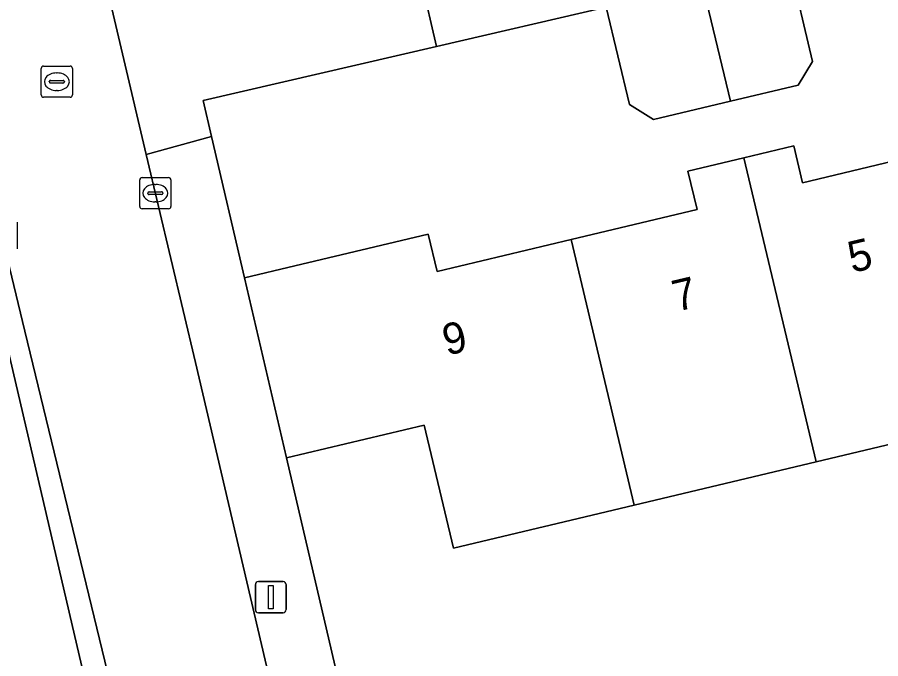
# Model space of a CAD drawing. Extents: x 158455 to 159797, y 387218 to 388672.
# Drawn here: x 159224.8 to 159252.49, y 388457.86 to 388478.42 of the extents above; entities that cross this region are included whole.
import ezdxf

# ---------------------------------------------------------------- set-up
doc = ezdxf.new("R2010")
doc.units = 0
for name, color, linetype in [('IMGEO_Erf', 7, 'Continuous'), ('IMGEO_Kolk', 7, 'Continuous'), ('IMGEO_Lichtmast', 7, 'Continuous'), ('IMGEO_Pand', 7, 'Continuous'), ('IMGEO_Pand_nummerreeks', 7, 'Continuous'), ('IMGEO_Parkeervlak_open', 7, 'Continuous'), ('IMGEO_Rijbaan_lokaal_open', 7, 'Continuous'), ('IMGEO_Rioolput', 7, 'Continuous'), ('IMGEO_Voetpad_open', 7, 'Continuous')]:
    doc.layers.add(name, color=color, linetype=linetype)

msp = doc.modelspace()

# ---------------------------------------------------------------- linework, layer by layer
at = {"layer": 'IMGEO_Erf'}
for points in [[(159255.398, 388481.567), (159249.568, 388480.139), (159250.311, 388477.01), (159249.842, 388476.248), (159247.672, 388475.732), (159245.206, 388475.146), (159244.433, 388475.622), (159243.691, 388478.742), (159238.242, 388477.485), (159230.757, 388475.758), (159231.028, 388474.596), (159232.084, 388470.073), (159233.703, 388470.458), (159237.978, 388471.474), (159238.262, 388470.277), (159242.559, 388471.298), (159246.601, 388472.259), (159246.308, 388473.493), (159248.103, 388473.92), (159249.704, 388474.3), (159249.984, 388473.12), (159254.221, 388474.127)], [(159256.258, 388465.559), (159250.421, 388464.171), (159244.584, 388462.784), (159238.789, 388461.406), (159237.852, 388465.347), (159233.432, 388464.296), (159236.337, 388451.847), (159238.364, 388452.405), (159244.194, 388453.793), (159244.9, 388450.828), (159245.951, 388451.078), (159249.467, 388451.916), (159249.436, 388452.046), (159251.375, 388452.508), (159261.109, 388454.826)]]:
    msp.add_lwpolyline(points, dxfattribs=at)
at = {"layer": 'IMGEO_Kolk'}
for p, q in [((159228.8, 388473.284), (159229.652, 388473.284)), ((159228.725, 388472.358), (159228.725, 388473.21)), ((159229.213, 388473.064), (159229.238, 388473.064)), ((159229.726, 388473.21), (159229.726, 388472.358)), ((159228.984, 388472.778), (159228.984, 388472.79)), ((159229.422, 388472.741), (159229.024, 388472.741)), ((159229.027, 388472.827), (159229.425, 388472.827)), ((159229.468, 388472.79), (159229.468, 388472.778)), ((159229.236, 388472.504), (159229.211, 388472.504)), ((159229.652, 388472.284), (159228.8, 388472.284)), ((159224.795, 388471.85), (159224.795, 388470.998))]:
    msp.add_line(p, q, dxfattribs=at)
for points in [[(159228.8, 388473.284), (159229.652, 388473.284)], [(159228.725, 388472.358), (159228.725, 388473.21)], [(159229.726, 388473.21), (159229.726, 388472.358)], [(159229.652, 388472.284), (159228.8, 388472.284)], [(159224.795, 388471.85), (159224.795, 388470.998)]]:
    msp.add_lwpolyline(points, dxfattribs=at)
for centre, radius, start, end in [((159228.802, 388473.208), 0.0765, 91.552, 178.448), ((159228.802, 388473.208), 0.0765, 91.552, 178.448), ((159229.65, 388473.208), 0.0765, 1.552, 88.448), ((159229.65, 388473.208), 0.0765, 1.552, 88.448), ((159229.024, 388472.787), 0.0403, 85.8775, 175.7526), ((159229.021, 388472.777), 0.0366, 178.938, 274.7102), ((159229.425, 388472.784), 0.043, 264.8664, 352.4533), ((159229.429, 388472.789), 0.0386, 1.7309, 96.639), ((159228.802, 388472.36), 0.0765, 181.552, 268.448), ((159228.802, 388472.36), 0.0765, 181.552, 268.448), ((159229.65, 388472.36), 0.0765, 271.552, 358.448), ((159229.65, 388472.36), 0.0765, 271.552, 358.448)]:
    msp.add_arc(centre, radius, start, end, dxfattribs=at)
for centre, major_axis, ratio, start_param, end_param in [((159229.212, 388472.784), (-0.387, 0.002), 0.722429, 4.712389, 7.853982), ((159229.237, 388472.784), (-0.39, 0.002), 0.717154, 1.570796, 4.712389)]:
    msp.add_ellipse(centre, major_axis=major_axis, ratio=ratio, start_param=start_param, end_param=end_param, dxfattribs=at)
at = {"layer": 'IMGEO_Lichtmast'}
for p, q in [((159232.434, 388459.435), (159232.434, 388460.235)), ((159232.434, 388460.235), (159232.434, 388459.435)), ((159232.534, 388460.335), (159233.324, 388460.335)), ((159233.324, 388460.335), (159232.534, 388460.335)), ((159233.424, 388460.235), (159233.424, 388459.435)), ((159233.424, 388459.435), (159233.424, 388460.235)), ((159233.324, 388459.335), (159232.534, 388459.335)), ((159232.534, 388459.335), (159233.324, 388459.335))]:
    msp.add_line(p, q, dxfattribs=at)
msp.add_lwpolyline([(159232.854, 388460.21), (159233.004, 388460.21), (159233.004, 388459.46), (159232.854, 388459.46), (159232.854, 388460.21)], dxfattribs=at)
for centre, start, end in [((159232.534, 388460.235), 90, 180), ((159232.534, 388460.235), 90, 180), ((159233.324, 388460.235), 0, 90), ((159233.324, 388460.235), 360, 90), ((159232.534, 388459.435), 180, 270), ((159232.534, 388459.435), 180, 270), ((159233.324, 388459.435), 270, 0), ((159233.324, 388459.435), 270, 0)]:
    msp.add_arc(centre, 0.1, start, end, dxfattribs=at)
at = {"layer": 'IMGEO_Pand'}
for points in [[(159246.782, 388479.477), (159247.672, 388475.732), (159249.842, 388476.248), (159250.311, 388477.01), (159249.568, 388480.139)], [(159246.782, 388479.477), (159243.691, 388478.742), (159244.433, 388475.622), (159245.206, 388475.146), (159247.672, 388475.732)], [(159254.221, 388474.127), (159249.984, 388473.12), (159249.704, 388474.3), (159248.103, 388473.92), (159250.421, 388464.171), (159256.258, 388465.559)], [(159248.103, 388473.92), (159246.308, 388473.493), (159246.601, 388472.259), (159242.559, 388471.298), (159244.584, 388462.784), (159250.421, 388464.171)], [(159242.559, 388471.298), (159238.262, 388470.277), (159237.978, 388471.474), (159233.703, 388470.458), (159232.084, 388470.073), (159233.432, 388464.296), (159237.852, 388465.347), (159238.789, 388461.406), (159244.584, 388462.784)]]:
    msp.add_lwpolyline(points, close=True, dxfattribs=at)
at = {"layer": 'IMGEO_Parkeervlak_open'}
msp.add_lwpolyline([(159223.901, 388470.262), (159219.022, 388469.108), (159222.31, 388455.232), (159227.195, 388456.193)], close=True, dxfattribs=at)
at = {"layer": 'IMGEO_Rijbaan_lokaal_open'}
msp.add_lwpolyline([(159221.955, 388481.112), (159225.034, 388468.359), (159227.942, 388456.369), (159228, 388456.128), (159232.867, 388457.309), (159230.508, 388467.357), (159228.934, 388474.027), (159226.776, 388483.176)], dxfattribs=at)
at = {"layer": 'IMGEO_Rioolput'}
for p, q in [((159225.64, 388476.858), (159226.492, 388476.858)), ((159225.565, 388475.932), (159225.565, 388476.784)), ((159226.053, 388476.638), (159226.078, 388476.638)), ((159226.566, 388476.784), (159226.566, 388475.932)), ((159225.824, 388476.352), (159225.824, 388476.364)), ((159226.262, 388476.315), (159225.864, 388476.315)), ((159225.867, 388476.401), (159226.265, 388476.401)), ((159226.308, 388476.364), (159226.308, 388476.352)), ((159226.076, 388476.078), (159226.051, 388476.078)), ((159226.492, 388475.858), (159225.64, 388475.858))]:
    msp.add_line(p, q, dxfattribs=at)
for points in [[(159225.64, 388476.858), (159226.492, 388476.858)], [(159225.565, 388475.932), (159225.565, 388476.784)], [(159226.566, 388476.784), (159226.566, 388475.932)], [(159226.492, 388475.858), (159225.64, 388475.858)]]:
    msp.add_lwpolyline(points, dxfattribs=at)
for centre, radius, start, end in [((159225.642, 388476.782), 0.0765, 91.552, 178.448), ((159225.642, 388476.782), 0.0765, 91.552, 178.448), ((159226.49, 388476.782), 0.0765, 1.552, 88.448), ((159226.49, 388476.782), 0.0765, 1.552, 88.448), ((159225.864, 388476.361), 0.0403, 85.8775, 175.7526), ((159225.861, 388476.351), 0.0366, 178.938, 274.7102), ((159226.265, 388476.358), 0.043, 264.8664, 352.4533), ((159226.269, 388476.363), 0.0386, 1.7309, 96.639), ((159225.642, 388475.934), 0.0765, 181.552, 268.448), ((159225.642, 388475.934), 0.0765, 181.552, 268.448), ((159226.49, 388475.934), 0.0765, 271.552, 358.448), ((159226.49, 388475.934), 0.0765, 271.552, 358.448)]:
    msp.add_arc(centre, radius, start, end, dxfattribs=at)
for centre, major_axis, ratio, start_param, end_param in [((159226.052, 388476.358), (-0.387, 0.002), 0.722429, 4.712389, 7.853982), ((159226.077, 388476.358), (-0.39, 0.002), 0.717154, 1.570796, 4.712389)]:
    msp.add_ellipse(centre, major_axis=major_axis, ratio=ratio, start_param=start_param, end_param=end_param, dxfattribs=at)
at = {"layer": 'IMGEO_Voetpad_open'}
for points in [[(159226.776, 388483.176), (159228.934, 388474.027), (159231.028, 388474.596), (159230.757, 388475.758), (159238.242, 388477.485), (159237.282, 388481.644), (159233.014, 388500)], [(159223.163, 388493.374), (159219.579, 388488.81), (159219.299, 388488.747), (159221.07, 388481.631), (159221.904, 388478.28), (159221.936, 388478.153), (159222.829, 388474.569), (159223.901, 388470.262), (159227.195, 388456.193), (159227.942, 388456.369), (159225.034, 388468.359), (159221.955, 388481.112)], [(159253.199, 388485.414), (159244.532, 388483.362), (159237.282, 388481.644), (159238.242, 388477.485), (159243.691, 388478.742), (159246.782, 388479.477), (159249.568, 388480.139), (159255.398, 388481.567)], [(159256.278, 388402.525), (159256.938, 388402.694), (159256.203, 388405.689), (159255.373, 388409.077), (159254.618, 388408.899), (159252.421, 388418.649), (159251, 388424.606), (159249.654, 388430.398), (159248.282, 388436.144), (159246.896, 388441.962), (159245.474, 388447.916), (159240.669, 388446.772), (159239.998, 388449.59), (159239.086, 388449.373), (159238.364, 388452.405), (159236.337, 388451.847), (159233.432, 388464.296), (159232.084, 388470.073), (159231.028, 388474.596), (159228.934, 388474.027), (159230.508, 388467.357), (159232.867, 388457.309), (159233.497, 388454.622), (159233.915, 388452.842)]]:
    msp.add_lwpolyline(points, dxfattribs=at)

# ---------------------------------------------------------------- texts
at = {"layer": 'IMGEO_Pand_nummerreeks'}
for s, p in [('5', (159251.575, 388470.224)), ('7', (159245.943, 388468.981)), ('9', (159238.572, 388467.572))]:
    msp.add_text(s, height=1, rotation=13.2947, dxfattribs=at).set_placement(p)

doc.saveas('drawing.dxf')
